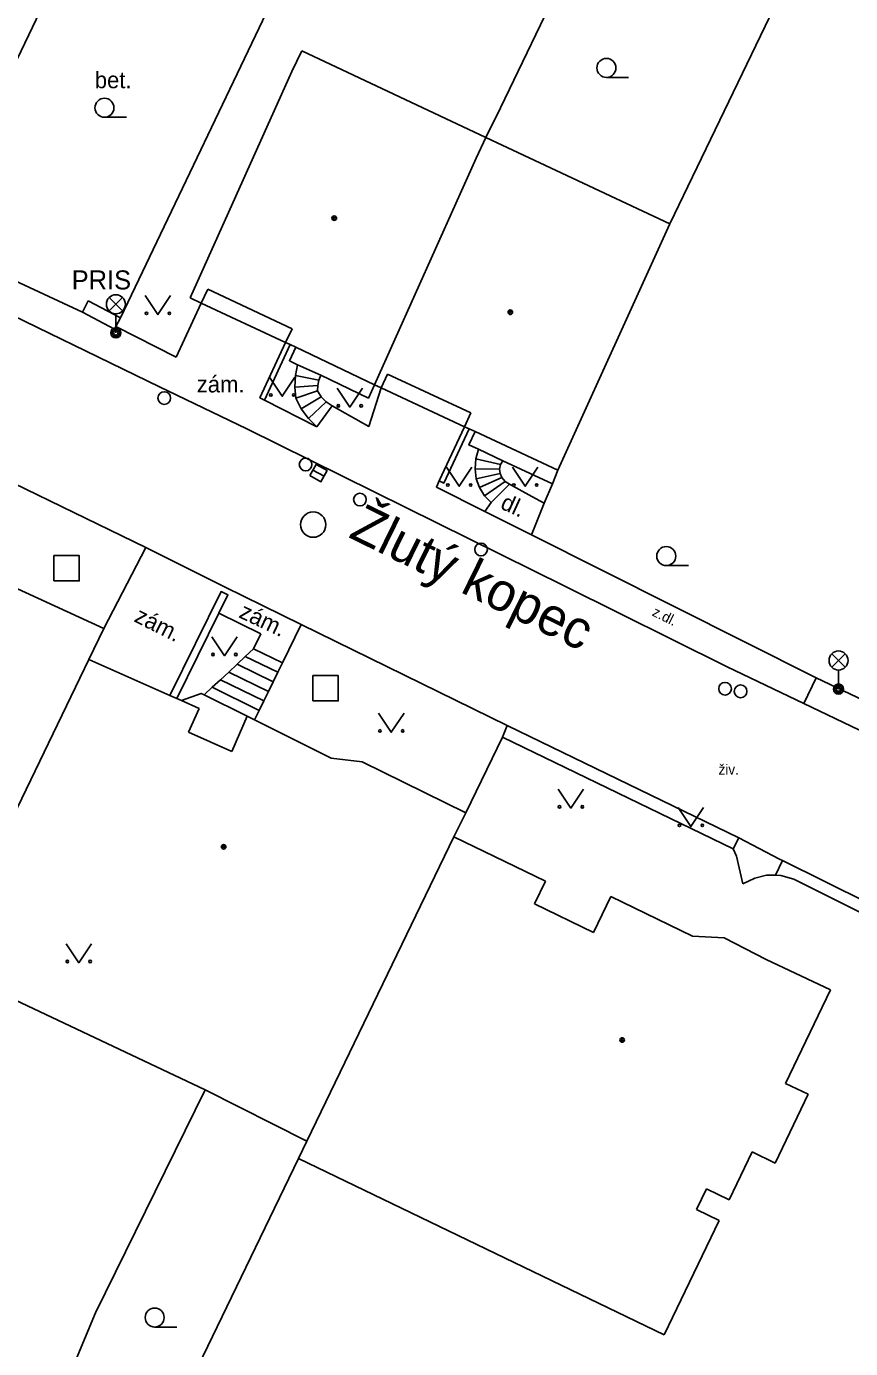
# Model space of a CAD drawing. Extents: x -600309 to -598967, y -1161267 to -1160292.
# Drawn here: x -599869.9 to -599837.4, y -1160711.1 to -1160659 of the extents above; entities that cross this region are included whole.
import ezdxf

# ---------------------------------------------------------------- set-up
doc = ezdxf.new("R2010")
doc.units = 0
for name, color, linetype in [('Level 10', 7, 'Continuous'), ('Level 11', 7, 'Continuous'), ('Level 24', 7, 'Continuous'), ('Level 26', 7, 'Continuous'), ('Level 27', 7, 'Continuous'), ('Level 28', 7, 'Continuous'), ('Level 31', 7, 'Continuous'), ('Level 33', 7, 'Continuous'), ('Level 36', 7, 'Continuous'), ('Level 39', 7, 'Continuous'), ('Level 40', 7, 'Continuous'), ('Level 42', 7, 'Continuous'), ('Level 5', 7, 'Continuous'), ('Level 50', 7, 'Continuous'), ('Level 51', 7, 'Continuous'), ('Level 7', 7, 'Continuous'), ('Level 8', 7, 'Continuous')]:
    doc.layers.add(name, color=color, linetype=linetype)

msp = doc.modelspace()

# ---------------------------------------------------------------- linework, layer by layer
at = {"layer": 'Level 10'}
for points in [[(-599848.66, -1160681.05), (-599861.2, -1160674.84), (-599864.64, -1160673.19), (-599879.13, -1160666.15), (-599891.31, -1160660.17)], [(-599873.24, -1160675.61), (-599865.18, -1160679.52)], [(-599865.18, -1160679.52), (-599862.08, -1160681.07), (-599859.05, -1160682.55)], [(-599833.31, -1160688.51), (-599839.24, -1160685.67), (-599842.26, -1160684.22), (-599848.66, -1160681.05)], [(-599859.05, -1160682.55), (-599850.93, -1160686.53), (-599841.8, -1160690.9699)], [(-599841.8, -1160690.9699), (-599840.2, -1160691.8)], [(-599840.2, -1160691.8), (-599840.08, -1160691.86), (-599829.99, -1160696.86), (-599824.35, -1160700.18), (-599821.25, -1160702.18), (-599818.02, -1160704.27)]]:
    msp.add_lwpolyline(points, dxfattribs=at)
at = {"layer": 'Level 11'}
for points in [[(-599844.52, -1160666.77), (-599839.1599, -1160655.64)], [(-599851.77, -1160663.36), (-599851.2, -1160662.19), (-599848.23, -1160656.02)], [(-599860.5, -1160673.71), (-599860.68, -1160673.62), (-599859.67, -1160671.44)], [(-599860.5, -1160673.71), (-599859.49, -1160671.52)], [(-599859.27, -1160671.63), (-599859.52, -1160672.1599), (-599859.2, -1160672.32)], [(-599859.2, -1160672.32), (-599859.28, -1160672.74)], [(-599858.28, -1160672.73), (-599859.2, -1160672.32)], [(-599859.28, -1160672.74), (-599859.3, -1160673.2)], [(-599858.36, -1160672.93), (-599859.28, -1160672.74)], [(-599858.4, -1160673.14), (-599858.36, -1160672.93)], [(-599858.36, -1160672.93), (-599858.28, -1160672.73)], [(-599856.1599, -1160673.11), (-599856.4, -1160673.63), (-599858.28, -1160672.73)], [(-599858.4, -1160673.14), (-599859.3, -1160673.2)], [(-599859.3, -1160673.2), (-599859.26, -1160673.63)], [(-599858.4099, -1160673.35), (-599859.26, -1160673.63)], [(-599859.26, -1160673.63), (-599859.05, -1160674.05)], [(-599858.27, -1160673.58), (-599859.05, -1160674.05)], [(-599858.4099, -1160673.35), (-599858.4, -1160673.14)], [(-599858.27, -1160673.58), (-599858.4099, -1160673.35)], [(-599858.07, -1160673.78), (-599858.27, -1160673.58)], [(-599857.83, -1160673.94), (-599856.39, -1160674.75), (-599855.9, -1160673.23)], [(-599858.44, -1160674.77), (-599860.5, -1160673.71)], [(-599859.05, -1160674.05), (-599858.77, -1160674.44)], [(-599858.07, -1160673.78), (-599858.77, -1160674.44)], [(-599858.44, -1160674.77), (-599857.83, -1160673.94)], [(-599857.83, -1160673.94), (-599858.07, -1160673.78)], [(-599858.77, -1160674.44), (-599858.44, -1160674.77)], [(-599852.61, -1160674.76), (-599853.61, -1160676.9)], [(-599852.43, -1160674.84), (-599853.43, -1160676.98), (-599853.61, -1160676.9)], [(-599852.06, -1160675.65), (-599852.44, -1160675.48), (-599852.19, -1160674.95)], [(-599852.06, -1160675.65), (-599852.17, -1160676.02)], [(-599851.11, -1160676.1), (-599852.06, -1160675.65)], [(-599852.17, -1160676.02), (-599852.2, -1160676.42)], [(-599851.19, -1160676.25), (-599852.17, -1160676.02)], [(-599851.23, -1160676.43), (-599851.19, -1160676.25)], [(-599851.19, -1160676.25), (-599851.11, -1160676.1)], [(-599851.11, -1160676.1), (-599849.15, -1160677.01)], [(-599852.2, -1160676.42), (-599852.15, -1160676.81)], [(-599851.23, -1160676.43), (-599852.2, -1160676.42)], [(-599851.21, -1160676.6), (-599852.15, -1160676.81)], [(-599852.02, -1160677.15), (-599851.14, -1160676.76)], [(-599851.21, -1160676.6), (-599851.23, -1160676.43)], [(-599851.14, -1160676.76), (-599851.21, -1160676.6)], [(-599851.01, -1160676.92), (-599851.14, -1160676.76)], [(-599853.61, -1160676.9), (-599853.7199, -1160677.14), (-599851.81, -1160678.1)], [(-599852.15, -1160676.81), (-599852.02, -1160677.15)], [(-599852.02, -1160677.15), (-599851.82, -1160677.48)], [(-599851.01, -1160676.92), (-599851.82, -1160677.48)], [(-599850.84, -1160677.02), (-599851.56, -1160677.75)], [(-599850.84, -1160677.02), (-599851.01, -1160676.92)], [(-599850.84, -1160677.02), (-599849.96, -1160677.51), (-599849.4699, -1160677.78)], [(-599851.82, -1160677.48), (-599851.56, -1160677.75)], [(-599851.81, -1160678.1), (-599851.56, -1160677.75)], [(-599851.81, -1160678.1), (-599849.97, -1160679.02)], [(-599866.83, -1160682.7199), (-599865.18, -1160679.52)], [(-599864.23, -1160685.35), (-599862.21, -1160681.26), (-599861.94, -1160681.39), (-599862.3, -1160682.11)], [(-599863.96, -1160685.4699), (-599862.3, -1160682.11)], [(-599862.3, -1160682.11), (-599860.64, -1160682.92)], [(-599860.64, -1160682.92), (-599860.93, -1160683.52)], [(-599859.05, -1160682.55), (-599859.79, -1160684.07)], [(-599860.93, -1160683.52), (-599861.26, -1160683.82)], [(-599859.79, -1160684.07), (-599860.93, -1160683.52)], [(-599861.26, -1160683.82), (-599861.58, -1160684.12)], [(-599859.9699, -1160684.44), (-599861.26, -1160683.82)], [(-599861.9099, -1160684.43), (-599862.23, -1160684.73)], [(-599861.58, -1160684.12), (-599861.9099, -1160684.43)], [(-599860.34, -1160685.19), (-599861.9099, -1160684.43)], [(-599860.1599, -1160684.82), (-599861.58, -1160684.12)], [(-599859.9699, -1160684.44), (-599860.1599, -1160684.82)], [(-599859.79, -1160684.07), (-599859.9699, -1160684.44)], [(-599862.56, -1160685.03), (-599862.88, -1160685.33)], [(-599862.23, -1160684.73), (-599862.56, -1160685.03)], [(-599860.71, -1160685.94), (-599862.56, -1160685.03)], [(-599860.52, -1160685.56), (-599862.23, -1160684.73)], [(-599860.1599, -1160684.82), (-599860.34, -1160685.19)], [(-599839.24, -1160685.67), (-599838.75, -1160684.66)], [(-599862.88, -1160685.33), (-599863, -1160685.27), (-599863.77, -1160685.55)], [(-599861.18, -1160686.17), (-599862.88, -1160685.33)], [(-599860.52, -1160685.56), (-599860.71, -1160685.94)], [(-599860.34, -1160685.19), (-599860.52, -1160685.56)], [(-599860.71, -1160685.94), (-599860.89, -1160686.31)], [(-599851.12, -1160687), (-599850.93, -1160686.53)], [(-599842.02, -1160691.4), (-599841.8, -1160690.9699)], [(-599840.35, -1160692.43), (-599840.08, -1160691.86)]]:
    msp.add_lwpolyline(points, dxfattribs=at)
at = {"layer": 'Level 24'}
for points in [[(-599867.67, -1160670.25), (-599867.45, -1160669.8)], [(-599867.45, -1160669.8), (-599866.18, -1160670.4699)], [(-599866.4099, -1160670.9099), (-599867.67, -1160670.25)], [(-599866.18, -1160670.4699), (-599866.36, -1160670.81)], [(-599866.36, -1160670.81), (-599866.4099, -1160670.9099)]]:
    msp.add_lwpolyline(points, dxfattribs=at)
at = {"layer": 'Level 26'}
for points in [[(-599868.8, -1160680.84), (-599867.8, -1160680.84), (-599867.8, -1160679.84), (-599868.8, -1160679.84)], [(-599858.59, -1160685.57), (-599857.59, -1160685.57), (-599857.59, -1160684.57), (-599858.59, -1160684.57)]]:
    msp.add_lwpolyline(points, close=True, dxfattribs=at)
at = {"layer": 'Level 27'}
msp.add_line((-599858.5886, -1160676.4688), (-599858.1514, -1160676.7112), dxfattribs=at)
msp.add_lwpolyline([(-599858.7099, -1160676.6874), (-599858.2726, -1160676.9299), (-599858.0301, -1160676.4926), (-599858.4674, -1160676.2501)], close=True, dxfattribs=at)
msp.add_circle((-599858.58, -1160678.62), 0.5, dxfattribs=at)
at = {"layer": 'Level 28'}
for centre in [(-599864.45, -1160673.63), (-599858.88, -1160676.25), (-599856.74, -1160677.63), (-599851.96, -1160679.6), (-599841.73, -1160685.19)]:
    msp.add_circle(centre, 0.25, dxfattribs=at)
at = {"layer": 'Level 31'}
msp.add_circle((-599842.34, -1160685.09), 0.25, dxfattribs=at)
at = {"layer": 'Level 33'}
for p, q in [((-599866.625, -1160670.2), (-599866.095, -1160669.67)), ((-599866.625, -1160669.67), (-599866.095, -1160670.2)), ((-599866.36, -1160670.31), (-599866.36, -1160671.06)), ((-599838.135, -1160684.24), (-599837.605, -1160683.71)), ((-599838.135, -1160683.71), (-599837.605, -1160684.24)), ((-599837.87, -1160684.35), (-599837.87, -1160685.1))]:
    msp.add_line(p, q, dxfattribs=at)
for centre, radius in [((-599866.36, -1160669.935), 0.375), ((-599866.36, -1160671.06), 0.2), ((-599866.36, -1160671.06), 0.1445), ((-599866.36, -1160671.06), 0.0876), ((-599837.87, -1160683.975), 0.375), ((-599837.87, -1160685.1), 0.2), ((-599837.87, -1160685.1), 0.1445), ((-599837.87, -1160685.1), 0.0876)]:
    msp.add_circle(centre, radius, dxfattribs=at)
at = {"layer": 'Level 36'}
for p, q in [((-599847.02, -1160660.995), (-599846.145, -1160660.995)), ((-599866.81, -1160662.565), (-599865.935, -1160662.565)), ((-599844.6599, -1160680.235), (-599843.7849, -1160680.235)), ((-599864.83, -1160710.245), (-599863.955, -1160710.245))]:
    msp.add_line(p, q, dxfattribs=at)
for points in [[(-599865.2, -1160669.59), (-599864.7, -1160670.34), (-599864.2, -1160669.59)], [(-599860.3, -1160672.81), (-599859.8, -1160673.56), (-599859.3, -1160672.81)], [(-599857.64, -1160673.24), (-599857.14, -1160673.99), (-599856.64, -1160673.24)], [(-599853.32, -1160676.36), (-599852.82, -1160677.11), (-599852.32, -1160676.36)], [(-599850.7199, -1160676.36), (-599850.2199, -1160677.11), (-599849.7199, -1160676.36)], [(-599862.58, -1160683.04), (-599862.08, -1160683.79), (-599861.58, -1160683.04)], [(-599856, -1160686.05), (-599855.5, -1160686.8), (-599855, -1160686.05)], [(-599848.92, -1160689.04), (-599848.42, -1160689.79), (-599847.92, -1160689.04)], [(-599844.19, -1160689.77), (-599843.69, -1160690.52), (-599843.19, -1160689.77)], [(-599868.32, -1160695.14), (-599867.82, -1160695.89), (-599867.32, -1160695.14)]]:
    msp.add_lwpolyline(points, dxfattribs=at)
for centre, radius in [((-599847.0201, -1160660.6199), 0.375), ((-599866.8101, -1160662.1899), 0.375), ((-599865.1502, -1160670.2898), 0.05), ((-599864.2508, -1160670.2898), 0.05), ((-599860.2502, -1160673.5098), 0.05), ((-599859.3508, -1160673.5098), 0.05), ((-599857.5902, -1160673.9398), 0.05), ((-599856.6908, -1160673.9398), 0.05), ((-599853.2702, -1160677.0598), 0.05), ((-599852.3708, -1160677.0598), 0.05), ((-599850.6701, -1160677.0598), 0.05), ((-599849.7707, -1160677.0598), 0.05), ((-599844.66, -1160679.8599), 0.375), ((-599862.5302, -1160683.7398), 0.05), ((-599861.6308, -1160683.7398), 0.05), ((-599855.9502, -1160686.7498), 0.05), ((-599855.0508, -1160686.7498), 0.05), ((-599848.8702, -1160689.7398), 0.05), ((-599847.9708, -1160689.7398), 0.05), ((-599844.1402, -1160690.4698), 0.05), ((-599843.2408, -1160690.4698), 0.05), ((-599868.2702, -1160695.8398), 0.05), ((-599867.3708, -1160695.8398), 0.05), ((-599864.8301, -1160709.8699), 0.375)]:
    msp.add_circle(centre, radius, dxfattribs=at)
at = {"layer": 'Level 39'}
for centre, radius in [((-599857.75, -1160666.54), 0.09), ((-599857.75, -1160666.54), 0.0398), ((-599850.81, -1160670.25), 0.09), ((-599850.81, -1160670.25), 0.0398), ((-599862.11, -1160691.32), 0.09), ((-599862.11, -1160691.32), 0.0398), ((-599846.4, -1160698.93), 0.09), ((-599846.4, -1160698.93), 0.0398)]:
    msp.add_circle(centre, radius, dxfattribs=at)
at = {"layer": 'Level 5'}
for points in [[(-599859.03, -1160659.95), (-599859.42, -1160660.76)], [(-599851.77, -1160663.36), (-599859.03, -1160659.95)], [(-599863.43, -1160669.68), (-599859.42, -1160660.76)], [(-599851.77, -1160663.36), (-599852.1599, -1160664.18)], [(-599844.52, -1160666.77), (-599851.77, -1160663.36)], [(-599856.1599, -1160673.11), (-599852.1599, -1160664.18)], [(-599844.52, -1160666.77), (-599848.93, -1160676.4699)], [(-599862.99, -1160669.89), (-599862.74, -1160669.34)], [(-599862.74, -1160669.34), (-599859.4099, -1160670.9)], [(-599862.99, -1160669.89), (-599863.43, -1160669.68)], [(-599859.67, -1160671.44), (-599862.99, -1160669.89)], [(-599859.4099, -1160670.9), (-599859.67, -1160671.44)], [(-599859.49, -1160671.52), (-599859.67, -1160671.44)], [(-599859.27, -1160671.63), (-599859.49, -1160671.52)], [(-599856.1599, -1160673.11), (-599859.27, -1160671.63)], [(-599855.9, -1160673.23), (-599856.1599, -1160673.11)], [(-599855.65, -1160672.69), (-599855.9, -1160673.23)], [(-599852.36, -1160674.2199), (-599855.65, -1160672.69)], [(-599852.61, -1160674.76), (-599855.9, -1160673.23)], [(-599852.61, -1160674.76), (-599852.36, -1160674.2199)], [(-599852.43, -1160674.84), (-599852.61, -1160674.76)], [(-599852.19, -1160674.95), (-599852.43, -1160674.84)], [(-599848.93, -1160676.4699), (-599852.19, -1160674.95)], [(-599871.39, -1160680.63), (-599866.83, -1160682.7199)], [(-599866.83, -1160682.7199), (-599867.42, -1160683.94)], [(-599873.24, -1160695.98), (-599867.42, -1160683.94)], [(-599867.42, -1160683.94), (-599864.23, -1160685.35)], [(-599864.23, -1160685.35), (-599863.96, -1160685.4699)], [(-599863.96, -1160685.4699), (-599863.77, -1160685.55)], [(-599863.77, -1160685.55), (-599863.08, -1160685.86)], [(-599863.08, -1160685.86), (-599863.5, -1160686.8)], [(-599861.79, -1160687.56), (-599861.18, -1160686.17)], [(-599861.18, -1160686.17), (-599860.89, -1160686.31)], [(-599860.89, -1160686.31), (-599857.87, -1160687.82)], [(-599863.5, -1160686.8), (-599861.79, -1160687.56)], [(-599857.87, -1160687.82), (-599856.65, -1160687.9699)], [(-599856.65, -1160687.9699), (-599852.56, -1160689.98)], [(-599852.56, -1160689.98), (-599853.04, -1160690.92)], [(-599858.83, -1160702.92), (-599853.04, -1160690.92)], [(-599853.04, -1160690.92), (-599849.42, -1160692.67)], [(-599849.42, -1160692.67), (-599849.85, -1160693.57)], [(-599847.53, -1160694.69), (-599846.85, -1160693.28)], [(-599846.85, -1160693.28), (-599843.63, -1160694.84)], [(-599849.85, -1160693.57), (-599847.53, -1160694.69)], [(-599843.63, -1160694.84), (-599842.38, -1160694.9)], [(-599842.38, -1160694.9), (-599840.7199, -1160695.76)], [(-599862.84, -1160700.9), (-599873.24, -1160695.98)], [(-599840.7199, -1160695.76), (-599838.19, -1160696.96)], [(-599838.19, -1160696.96), (-599839.96, -1160700.64)], [(-599839.96, -1160700.64), (-599839.06, -1160701.07)], [(-599862.84, -1160700.9), (-599858.83, -1160702.92)], [(-599839.06, -1160701.07), (-599840.37, -1160703.78)], [(-599859.1599, -1160703.6), (-599858.83, -1160702.92)], [(-599841.27, -1160703.34), (-599842.18, -1160705.23)], [(-599840.37, -1160703.78), (-599841.27, -1160703.34)], [(-599844.74, -1160710.55), (-599859.1599, -1160703.6)], [(-599843.4699, -1160705.61), (-599843.08, -1160704.8)], [(-599843.08, -1160704.8), (-599842.18, -1160705.23)], [(-599842.57, -1160706.04), (-599843.4699, -1160705.61)], [(-599844.74, -1160710.55), (-599842.57, -1160706.04)]]:
    msp.add_lwpolyline(points, dxfattribs=at)
at = {"layer": 'Level 51'}
for points in [[(-599867.1599, -1160709.69), (-599862.84, -1160700.9)], [(-599864.24, -1160714.13), (-599859.1599, -1160703.6)], [(-599867.1599, -1160709.69), (-599869.83, -1160716.08)]]:
    msp.add_lwpolyline(points, dxfattribs=at)
at = {"layer": 'Level 7'}
for points in [[(-599873.69, -1160667.43), (-599868, -1160655.57), (-599868.03, -1160654.19)], [(-599858.07, -1160656.75), (-599859.57, -1160656.63), (-599866.18, -1160670.4699)], [(-599866.4099, -1160670.9099), (-599867.67, -1160670.25), (-599872.07, -1160668.21)], [(-599862.99, -1160669.89), (-599863.98, -1160672.02)], [(-599849.15, -1160677.01), (-599848.93, -1160676.4699)], [(-599849.4699, -1160677.78), (-599849.15, -1160677.01)], [(-599849.97, -1160679.02), (-599849.4699, -1160677.78)], [(-599830.48, -1160688.58), (-599838.75, -1160684.66), (-599849.97, -1160679.02)], [(-599852.56, -1160689.98), (-599851.12, -1160687), (-599842.02, -1160691.4)], [(-599842.02, -1160691.4), (-599841.89, -1160691.68)], [(-599841.64, -1160692.78), (-599841.17, -1160692.55), (-599840.71, -1160692.44), (-599840.35, -1160692.43)], [(-599840.35, -1160692.43), (-599840.14, -1160692.45), (-599839.63, -1160692.59), (-599830.98, -1160696.9099), (-599830.68, -1160697.24), (-599830.45, -1160697.62)]]:
    msp.add_lwpolyline(points, dxfattribs=at)
at = {"layer": 'Level 8'}
for points in [[(-599866.36, -1160670.81), (-599863.98, -1160672.02)], [(-599841.64, -1160692.78), (-599841.89, -1160691.68)]]:
    msp.add_lwpolyline(points, dxfattribs=at)

# ---------------------------------------------------------------- texts
at = {"layer": 'Level 40'}
for s, height, p in [('bet.', 0.65, (-599867.19, -1160661.42)), ('zám.', 0.65, (-599863.17, -1160673.4099)), ('živ.', 0.4, (-599842.6, -1160688.47))]:
    msp.add_text(s, height=height, dxfattribs=at).set_placement(p)
for s, height, rotation, p in [('dl.', 0.65, 335.5, (-599851.24, -1160677.9699)), ('zám.', 0.65, 334.89, (-599861.55, -1160682.26)), ('z.dl.', 0.4, 333.65, (-599845.25, -1160682.19)), ('zám.', 0.65, 333.43, (-599865.68, -1160682.42))]:
    msp.add_text(s, height=height, rotation=rotation, dxfattribs=at).set_placement(p)
at = {"layer": 'Level 42'}
msp.add_text('PRIS', height=0.75, dxfattribs=at).set_placement((-599868.1, -1160669.35))
at = {"layer": 'Level 50'}
msp.add_text('Žlutý kopec', height=1.5, rotation=333.87568, dxfattribs=at).set_placement((-599857.2271, -1160679.1019))

doc.saveas('drawing.dxf')
